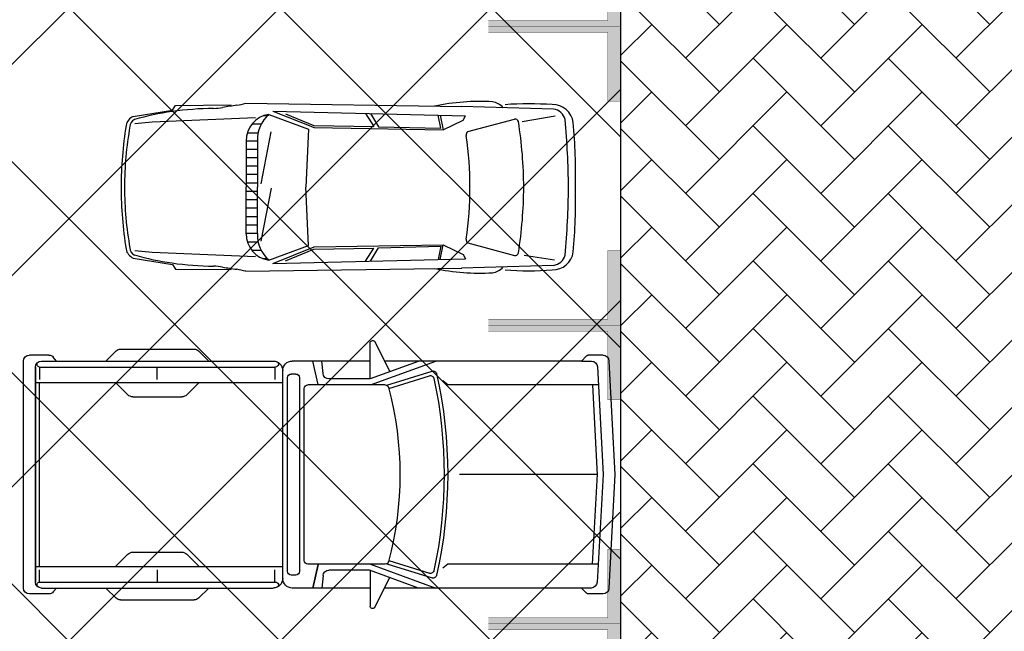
# Model space of a CAD drawing. Header units: millimetres. Extents: x 747415 to 1601423, y -236173 to 551995.
# Tile 453 of 549: x 1157477 to 1165717, y 203375 to 208495. Entities that reach past the tile are written whole.
import ezdxf

# ---------------------------------------------------------------- set-up
doc = ezdxf.new("R2010")
doc.units = ezdxf.units.MM
doc.header["$LTSCALE"] = 100
doc.header["$MEASUREMENT"] = 0
doc.linetypes.add('DASHED2', pattern=[9.525, 6.35, -3.175])
doc.layers.get('0').update_dxf_attribs({"linetype": 'CONTINUOUS', "lineweight": 0})
for name, color, linetype in [('T--A9041_VERHARDING_Parkeren', 9, 'CONTINUOUS'), ('T--L9041_VERHARDING_Wegen', 7, 'CONTINUOUS'), ('T--L9082_INRICHTING_SPECIFIEK_Auto', 8, 'CONTINUOUS')]:
    doc.layers.add(name, color=color, linetype=linetype)
for name, color, linetype, lineweight in [('T--A9041_VERHARDING_Wegen', 21, 'CONTINUOUS', 0), ('T--A9042_BEPLANTING', 90, 'CONTINUOUS', 0), ('T--L9067_BEHEERVOORZIENING_Belijning', 7, 'DASHED2', 0)]:
    doc.layers.add(name, color=color, linetype=linetype, lineweight=lineweight)
doc.layers.add('T--A9072_BELIJNING', color=7, linetype='CONTINUOUS', lineweight=0, true_color=0xffffff)

# ---------------------------------------------------------------- blocks, each defined once
blk = doc.blocks.new('auto93')
for p, q in [((428.9, 646.4), (455, 684)), ((455, 684), (921.4, 689)), ((1041.3, 702.9), (2850.6, 676.6)), ((3618.2, 653.6), (2849.1, 676.7)), ((101.7, 592.8), (428.9, 646.4)), ((1123.9, 580.8), (260.1, 545.9)), ((1225.6, 598.5), (1190.8, 598.5)), ((1235.3, 609.6), (1567.7, 487.8)), ((1270.2, 636.7), (1614.1, 499.6)), ((1270.2, 636.7), (2882.8, 598.8)), ((1375.4, 615.7), (1613.7, 517.7)), ((2043.9, 618.5), (2113.5, 509.3)), ((2087.8, 617.5), (2154.4, 507.1)), ((2674.6, 494.2), (2652.9, 604.2)), ((2669.5, 604), (2694, 480.3)), ((2862, 562.3), (2882.8, 598.8)), ((3356.1, 552), (3633.2, 597.3)), ((260.1, 545.9), (114.9, 531.5)), ((1171.2, 528.1), (1093.2, 528.1)), ((1613.7, 517.7), (2113.5, 509.3)), ((1614.1, 499.6), (2694, 480.3)), ((2154.4, 507.1), (2674.6, 494.2)), ((2694, 480.3), (2862, 562.3)), ((2900.9, 465.6), (3291.7, 570.9)), ((1055.2, 455.9), (1146.3, 455.9)), ((1171, 28.4), (1255.1, 463)), ((1567.7, 487.8), (1546.1, 0)), ((1045.8, 390.6), (1045.8, 0)), ((1142.6, 387.3), (1045.8, 387.3)), ((1142.6, 390.6), (1142.6, 0)), ((1142.6, 316.9), (1045.8, 316.9)), ((1142.6, 246.5), (1045.8, 246.5)), ((1142.6, 176.1), (1045.8, 176.1)), ((1142.6, 105.7), (1045.8, 105.7)), ((1142.6, 35.3), (1045.8, 35.3)), ((1045.8, -390.6), (1045.8, 0)), ((1142.6, -35.3), (1045.8, -35.3)), ((1142.6, -390.6), (1142.6, 0)), ((1171, -451.5), (1259.3, -7)), ((1567.7, -487.9), (1546.1, 0)), ((1142.6, -105.7), (1045.8, -105.7)), ((1142.6, -176.1), (1045.8, -176.1)), ((1142.6, -246.5), (1045.8, -246.5)), ((1142.6, -316.9), (1045.8, -316.9)), ((1142.6, -387.3), (1045.8, -387.3)), ((1055.2, -455.9), (1146.3, -455.9)), ((1235.3, -609.6), (1567.7, -487.9)), ((1614.1, -499.6), (2694, -480.3)), ((2154.4, -507.1), (2674.6, -494.2)), ((2674.6, -494.2), (2652.9, -604.2)), ((2669.5, -604.1), (2694, -480.3)), ((2694, -480.3), (2862, -562.4)), ((2900.9, -465.6), (3291.7, -571)), ((260.1, -545.9), (114.9, -531.5)), ((1123.9, -580.8), (260.1, -545.9)), ((1171.2, -528.1), (1093.2, -528.1)), ((1270.2, -636.8), (1614.1, -499.6)), ((1375.4, -615.8), (1613.7, -517.7)), ((1613.7, -517.7), (2113.5, -509.3)), ((2043.9, -618.5), (2113.5, -509.3)), ((2087.8, -617.5), (2154.4, -507.1)), ((2862, -562.4), (2882.8, -598.8)), ((3373.1, -568.4), (3627.6, -608)), ((101.7, -592.8), (428.9, -646.4)), ((428.9, -646.4), (455, -684.1)), ((1225.6, -598.5), (1190.8, -598.5)), ((1270.2, -636.8), (2882.8, -598.8)), ((3618.2, -653.6), (2849.1, -676.7)), ((455, -684.1), (921.4, -689)), ((1041.3, -703), (2850.6, -676.7))]:
    blk.add_line(p, q)
for centre, radius, start, end in [((820.3, -2171.5), 2832.6, 90.93519, 97.9986), ((766.2, 1144.6), 483.9, 270.93519, 279.90822), ((1500.2, -3057.7), 3782, 98.09164, 99.90822), ((898.2, 1176.6), 494.9, 278.09164, 286.96639), ((3005.3, -1192.1), 1910.7, 86.94162, 101.54382), ((3087.3, 574), 143.3, 40.06882, 81.9935), ((3414.8, -1996.9), 2695.6, 85.88005, 94.28607), ((3610.7, 517.1), 174.7, 8.04197, 90.75568), ((144.3, 495.8), 105.9, 113.70686, 167.83364), ((715.4, -1510.3), 2163.3, 97.6844, 106.23019), ((1266, 391.4), 220.3, 98.00891, 181.08634), ((1398.1, 408.7), 256.4, 128.73647, 184.7975), ((3604.9, 539.4), 114.9, 13.89449, 83.39142), ((3304.5, 0.8), 3304.5, 170.99299, 180.01379), ((2891.3, 0.3), 2863.4, 169.73814, 180.00614), ((145.7, 503.1), 72.6, 118.73623, 176.10475), ((3298.2, 544.3), 27.4, 10.59515, 103.69147), ((-294.1, -19.6), 3663.8, 0.3064, 8.93347), ((-3953.7, -97.7), 7699, 0.72681, 4.95265), ((-1203.3, 95.3), 5006.9, 358.90972, 5.11388), ((2919.8, 439.7), 32.1, 126.01485, 192.25279), ((-20.7, 4.9), 2940.4, 359.90381, 8.3682), ((3304.5, -0.8), 3304.5, 179.98648, 179.98675), ((3304.5, -0.8), 3304.5, 179.98621, 189.00701), ((3304.5, 0.7), 3304.5, 180.01325, 180.01352), ((2891.3, -0.3), 2863.4, 179.99386, 190.26186), ((-20.7, -5), 2940.4, 351.6318, 0.09619), ((-294.1, 19.6), 3663.8, 351.06653, 359.6936), ((-3953.7, 97.6), 7699, 355.04735, 359.27319), ((-1203.3, -95.3), 5006.9, 354.88612, 1.09028), ((1266, -391.5), 220.3, 178.91366, 261.99109), ((1398.1, -408.7), 256.4, 175.2025, 231.26353), ((2919.8, -439.7), 32.1, 167.74721, 233.98515), ((144.3, -495.8), 105.9, 192.16636, 246.29314), ((145.7, -503.2), 72.6, 183.89525, 241.26377), ((715.4, 1510.3), 2163.3, 253.76981, 262.3156), ((3298.2, -544.3), 27.4, 256.30853, 349.40485), ((3610.7, -517.1), 174.7, 269.24432, 351.95803), ((3604.9, -539.4), 114.9, 276.60858, 346.10551), ((820.3, 2171.4), 2832.6, 262.0014, 269.06481), ((766.2, -1144.6), 483.9, 80.09178, 89.06481), ((1500.2, 3057.7), 3782, 260.09178, 261.90836), ((898.2, -1176.7), 494.9, 73.03361, 81.90836), ((3005.3, 1192.1), 1910.7, 258.45618, 273.05838), ((3087.3, -574), 143.3, 278.0065, 319.93118), ((3414.8, 1996.9), 2695.6, 265.71393, 274.11995)]:
    blk.add_arc(centre, radius, start, end)
blk = doc.blocks.new('auto92')
for points in [[(-2936.3, 1115.4), (-3064.9, 861.9)], [(-2901.7, 802.1), (-2901.7, 1101.7)], [(-4850, 1000), (-4727.1, 1000)], [(-4713, 994.1), (-4668.8, 950), (-4753.8, 950)], [(-1549.7, 950), (-1464.3, 1035.4)], [(-810.4, 1050), (-1429, 1050)], [(-689.7, 950), (-775, 1035.4)], [(-211.3, 1000), (-50, 1000)], [(-4900, 950), (-4950, 0), (-4900, -950)], [(-4668.8, 950), (-3020.2, 950)], [(-2905.1, 750), (-3450, 950)], [(-2904.5, 803.1), (-3304.9, 950)], [(-2901.7, 950), (-2249.4, 950)], [(-2506.7, 845.7), (-2497.8, 950)], [(-2465.6, 752.3), (-2420.5, 950)], [(-2125.9, 908.8), (-2127.8, 910.7)], [(-150, 950), (-2089.4, 950)], [(-277.1, 950), (-249.3, 982.5)], [(0, -950), (0, 950)], [(-4803.7, 902.6), (-4850, 0), (-4800.2, -902.7)], [(-3040.2, 746.9), (-3419, 865.3)], [(-3057.7, 721), (-3396.7, 826.9)], [(-2280, 841.3), (-2239.4, 841.3)], [(-2169.4, -870), (-2169.4, 870)], [(-134.7, 900), (-2104.7, 900), (-2104.7, 796.7)], [(-1119.7, 796.7), (-1119.7, 900)], [(-134, 900), (-134, 796.7)], [(-4811.5, 750), (-3550, 750), (-3510, 783.6)], [(-4761.4, 750), (-4800.1, -2.6)], [(-3027, 750), (-2380, 750)], [(-2887.3, 800), (-2556.5, 800)], [(-2310, 811.3), (-2310, 0), (-2310, -811.3)], [(-2209.4, -811.3), (-2209.4, 0), (-2209.4, 811.3)], [(-100, 770), (-2169.4, 770)], [(-1469.7, 770), (-1367.3, 667.6)], [(-769.7, 770), (-872.1, 667.6)], [(-132, 770), (-132, -770)], [(-2350, -720), (-2350, 720)], [(-914.5, 650), (-1324.8, 650)], [(-4800.1, 2.8), (-4758.6, -750)], [(-4799.9, 0.1), (-3647.6, 0.1)], [(-914.5, -650), (-1324.8, -650)], [(-3057.7, -721), (-3396.7, -826.9)], [(-1469.7, -770), (-1367.3, -667.6)], [(-769.7, -770), (-872.1, -667.6)], [(-4808.6, -750), (-3550, -750), (-3510, -783.6)], [(-2905.1, -750), (-3450, -950)], [(-3040.2, -746.9), (-3419, -865.3)], [(-3304.9, -950), (-2896.2, -800), (-2556.5, -800)], [(-3027, -750), (-2380, -750)], [(-2901.7, -802.1), (-2901.7, -1101.7)], [(-100, -770), (-2169.4, -770)], [(-134.7, -900), (-2104.7, -900), (-2104.7, -796.7)], [(-1119.7, -796.7), (-1119.7, -900)], [(-134, -900), (-134, -796.7)], [(-2936.3, -1115.4), (-3064.9, -861.9)], [(-2506.7, -845.7), (-2497.8, -950)], [(-2280, -841.3), (-2239.4, -841.3)], [(-4750, -950), (-4668.8, -950), (-4713, -994.1)], [(-4668.8, -950), (-3020.2, -950)], [(-2901.7, -950), (-2249.4, -950)], [(-2125.9, -908.8), (-2127.8, -910.7)], [(-150, -950), (-2089.4, -950)], [(-1549.7, -950), (-1464.3, -1035.4)], [(-689.7, -950), (-775, -1035.4)], [(-277.1, -950), (-249.3, -982.5)], [(-4850, -1000), (-4727.1, -1000)], [(-810.4, -1050), (-1429, -1050)], [(-211.3, -1000), (-50, -1000)]]:
    blk.add_lwpolyline(points)
for points in [[(-100, -900), (-100, 900)], [(-2465.6, -752.3), (-2420.5, -950)]]:
    blk.add_lwpolyline(points, close=True)
for centre, radius, start, end in [((-2921.7, 1101.7), 20, 0, 136.73147), ((-4850, 950), 50, 90, 180), ((-4727.1, 980), 20, 45, 90), ((-1429, 1000), 50, 90, 135), ((-810.4, 1000), 50, 45, 90), ((-211.3, 950), 50, 90, 139.4454), ((-50, 950), 50, 0, 90), ((-4753.8, 900), 50, 90, 177.06245), ((-2249.4, 870), 80, 0, 90), ((-2089.4, 870), 80, 90, 180), ((-2113.7, 924.9), 20, 113.90228, 225), ((-2104.7, 930), 30, 225, 270), ((-2089.4, 870), 80, 90, 113.90228), ((-150, 900), 50, 0, 90), ((-137, 923.7), 23.9, 277.28064, 39.80888), ((328.1, 0), 3878.1, 167.4422, 192.5578), ((-3427.9, 836.7), 30, 72.64598, 167.4422), ((-3405.6, 798.3), 30, 72.64598, 167.93193), ((-2556.5, 850), 50, 270, 355.09294), ((-2280, 811.3), 30, 90, 180), ((-2239.4, 811.3), 30, 0, 90), ((328.1, 0), 3848.1, 167.93193, 192.06807), ((-3027, 720), 30, 90, 165.27426), ((-2887.3, 850), 50, 249.84654, 270), ((-2380, 720), 30, 0, 90), ((-287.5, 0), 2862.5, 165.27426, 194.72574), ((-1324.8, 710), 60, 225, 270), ((-914.5, 710), 60, 270, 315), ((-1324.8, -710), 60, 90, 135), ((-914.5, -710), 60, 45, 90), ((-3027, -720), 30, 194.72574, 270), ((-2380, -720), 30, 270, 0), ((-3405.6, -798.3), 30, 192.06807, 287.35402), ((-2556.5, -850), 50, 4.90706, 90), ((-2280, -811.3), 30, 180, 270), ((-2280, -811.3), 30, 180, 270), ((-2239.4, -811.3), 30, 270, 0), ((-4750, -900), 50, 180, 270), ((-3427.9, -836.7), 30, 192.5578, 287.35402), ((-2249.4, -870), 80, 270, 0), ((-2089.4, -870), 80, 180, 270), ((-2089.4, -870), 80, 180, 270), ((-2104.7, -930), 30, 90, 135), ((-150, -900), 50, 270, 0), ((-137, -923.7), 23.9, 320.19112, 82.71936), ((-4850, -950), 50, 180, 270), ((-2113.7, -924.9), 20, 135, 246.09772), ((-2089.4, -870), 80, 246.09772, 270), ((-211.3, -950), 50, 220.5546, 270), ((-50, -950), 50, 270, 0), ((-4727.1, -980), 20, 270, 315), ((-1429, -1000), 50, 225, 270), ((-810.4, -1000), 50, 270, 315), ((-2921.7, -1101.7), 20, 223.26853, 0)]:
    blk.add_arc(centre, radius, start, end)
blk = doc.blocks.new('9041_parkeerplaats_2500x5000_hoeklijn')
at = {"layer": 'T--A9072_BELIJNING', "linetype": 'Continuous'}
h = blk.add_hatch(color=256, dxfattribs=at)
h.paths.add_polyline_path([(-1200, -1390), (-1250, -1390), (-1250, -2500), (-625, -2500), (-625, -2390), (-1200, -2390)])
h.paths.add_polyline_path([(1250, -1390), (1200, -1390), (1200, -2390), (625, -2390), (625, -2500), (1250, -2500)])
at = {"layer": 'T--L9067_BEHEERVOORZIENING_Belijning', "const_width": 1}
for points in [[(-1200, -1390), (-1250, -1390), (-1250, -2500), (-625, -2500), (-625, -2390), (-1200, -2390)], [(1250, -1390), (1200, -1390), (1200, -2390), (625, -2390), (625, -2500), (1250, -2500)]]:
    blk.add_lwpolyline(points, close=True, dxfattribs=at)
blk = doc.blocks.new('*U293')
at = {"layer": 'T--L9067_BEHEERVOORZIENING_Belijning'}
blk.add_blockref('9041_parkeerplaats_2500x5000_hoeklijn', (0, 1945, -0.5), dxfattribs=at)
blk = doc.blocks.new('*U294')
at = {"layer": 'T--L9067_BEHEERVOORZIENING_Belijning', "color": 0, "linetype": 'ByBlock', "lineweight": -2, "transparency": 16777216}
for p in [(7500, 0), (10000, 0), (12500, 0), (15000, 0)]:
    blk.add_blockref('*U293', p, dxfattribs=at)

msp = doc.modelspace()

# ---------------------------------------------------------------- hatches: boundary and pattern name
at = {"layer": 'T--A9041_VERHARDING_Parkeren', "linetype": 'Continuous'}
h = msp.add_hatch(dxfattribs=at)
h.set_pattern_fill('ANSI37', color=256, scale=10000, style=0)
h.paths.add_polyline_path([(1162508.673, 241218.765), (1162196.865, 241189.439), (1152508.673, 240937.759), (1152508.673, 193325.106), (1162508.673, 193325.106)])
at = {"layer": 'T--A9041_VERHARDING_Wegen', "linetype": 'Continuous'}
h = msp.add_hatch(dxfattribs=at)
h.set_pattern_fill('AR-HBONE', color=256, scale=100, style=0)
h.paths.add_polyline_path([(1162508.673, 193125.106), (1167408.673, 193834.318), (1167408.673, 241689.024), (1162508.673, 241218.765)])
at = {"layer": 'T--A9042_BEPLANTING'}
h = msp.add_hatch(dxfattribs=at)
h.set_pattern_fill('GRASS', color=256, scale=1500, style=0)
edge = h.paths.add_edge_path()
edge.add_line((1194589.183, 247525.193), (1194593.64, 247264.881))
edge.add_line((1194593.64, 247264.881), (1189597.042, 247120.843))
edge.add_line((1189597.042, 247120.843), (1179615.176, 246734.424))
edge.add_line((1179615.176, 246734.424), (1169673.169, 246260.926))
edge.add_line((1169673.169, 246260.926), (1159743.156, 245284.429))
edge.add_line((1159743.156, 245284.429), (1149794.302, 244232.037))
edge.add_line((1149794.302, 244232.037), (1139904.319, 243419.621))
edge.add_line((1139904.319, 243419.621), (1138613.747, 243325.021))
edge.add_line((1138613.747, 243325.021), (1135690.007, 243117.197))
edge.add_line((1135690.007, 243117.197), (1132771.926, 242932.503))
edge.add_line((1132771.926, 242932.503), (1129859.398, 242758.599))
edge.add_line((1129859.398, 242758.599), (1126616.556, 242566.575))
edge.add_line((1126616.556, 242566.575), (1123385.964, 242364.695))
edge.add_line((1123385.964, 242364.695), (1120184.728, 242139.833))
edge.add_line((1120184.728, 242139.833), (1117014.113, 241880.011))
edge.add_line((1117014.113, 241880.011), (1113876.289, 241570.228))
edge.add_line((1113876.289, 241570.228), (1110773.76, 241198.319))
edge.add_line((1110773.76, 241198.319), (1107692.214, 240764.72))
edge.add_line((1107692.214, 240764.72), (1104624.361, 240306.925))
edge.add_line((1104624.361, 240306.925), (1101572.465, 239835.828))
edge.add_line((1101572.465, 239835.828), (1100403.086, 239650.924))
edge.add_line((1100403.086, 239650.924), (1097780.987, 239217.99))
edge.add_line((1097780.987, 239217.99), (1095157.329, 238732.83))
edge.add_line((1095157.329, 238732.83), (1092526.922, 238274.052))
edge.add_line((1092526.922, 238274.052), (1089457.602, 237766.051))
edge.add_line((1089457.602, 237766.051), (1086388.73, 237224.846))
edge.add_line((1086388.73, 237224.846), (1083401.545, 236651.668))
edge.add_line((1083401.545, 236651.668), (1080469.385, 236024.459))
edge.add_line((1080469.385, 236024.459), (1077519.444, 235269.823))
edge.add_line((1077519.444, 235269.823), (1074567.867, 234454.498))
edge.add_line((1074567.867, 234454.498), (1071611.505, 233602.32))
edge.add_line((1071611.505, 233602.32), (1068661.406, 232725.291))
edge.add_line((1068661.406, 232725.291), (1065719.424, 231822.381))
edge.add_line((1065719.424, 231822.381), (1062684.54, 230856.109))
edge.add_line((1062684.54, 230856.109), (1059866.196, 229920.836))
edge.add_line((1059866.196, 229920.836), (1056845.381, 228880.035))
edge.add_line((1056845.381, 228880.035), (1054034.15, 227860.451))
edge.add_line((1054034.15, 227860.451), (1051908.682, 227043.859))
edge.add_line((1051908.682, 227043.859), (1051192.354, 226766.278))
edge.add_line((1051192.354, 226766.278), (1050671.69, 226564.519))
edge.add_line((1050671.69, 226564.519), (1049927.631, 226262.62))
edge.add_line((1049927.631, 226262.62), (1049070.32, 225903.54))
edge.add_line((1049070.32, 225903.54), (1048360.834, 225606.376))
edge.add_line((1048360.834, 225606.376), (1045574.185, 224396.868))
edge.add_line((1045574.185, 224396.868), (1042746.023, 223102.062))
edge.add_line((1042746.023, 223102.062), (1039916.204, 221736.561))
edge.add_line((1039916.204, 221736.561), (1037264.038, 220364.549))
edge.add_line((1037264.038, 220364.549), (1036639.036, 220037.907))
edge.add_line((1036639.036, 220037.907), (1035761.731, 219567.084))
edge.add_line((1035761.731, 219567.084), (1034455.173, 218860.02))
edge.add_line((1034455.173, 218860.02), (1031834.519, 217415.207))
edge.add_line((1031834.519, 217415.207), (1029063.532, 215837.52))
edge.add_line((1029063.532, 215837.52), (1026493.513, 214322.916))
edge.add_line((1026493.513, 214322.916), (1023661.374, 212596.81))
edge.add_line((1023661.374, 212596.81), (1021148.701, 211011.913))
edge.add_line((1021148.701, 211011.913), (1018664.489, 209394.723))
edge.add_line((1018664.489, 209394.723), (1016111.63, 207674.051))
edge.add_line((1016111.63, 207674.051), (1013541.964, 205866.676))
edge.add_line((1013541.964, 205866.676), (1011054.819, 204060.939))
edge.add_line((1011054.819, 204060.939), (1008551.61, 202180.933))
edge.add_line((1008551.61, 202180.933), (1006071.977, 200261.271))
edge.add_line((1006071.977, 200261.271), (1003623.026, 198305.877))
edge.add_line((1003623.026, 198305.877), (1001255.469, 196356.541))
edge.add_line((1001255.469, 196356.541), (998895.97, 194358.237))
edge.add_line((998895.97, 194358.237), (996592.894, 192340.973))
edge.add_line((996592.894, 192340.973), (994271.188, 190253.094))
edge.add_line((994271.188, 190253.094), (992089.799, 188232.713))
edge.add_line((992089.799, 188232.713), (989855.126, 186096.735))
edge.add_line((989855.126, 186096.735), (987565.682, 183840.779))
edge.add_line((987565.682, 183840.779), (985556.73, 181812.43))
edge.add_line((985556.73, 181812.43), (983340.235, 179499.914))
edge.add_line((983340.235, 179499.914), (981234.422, 177237.565))
edge.add_line((981234.422, 177237.565), (979162.94, 174943.215))
edge.add_line((979162.94, 174943.215), (977214.691, 172724.59))
edge.add_line((977214.691, 172724.59), (975036.892, 170165.071))
edge.add_line((975036.892, 170165.071), (973160.412, 167901.106))
edge.add_line((973160.412, 167901.106), (971300.145, 165540.186))
edge.add_line((971300.145, 165540.186), (970653.489, 164750.347))
edge.add_line((970653.489, 164750.347), (969323.906, 163031.694))
edge.add_line((969323.906, 163031.694), (967532.389, 160664.585))
edge.add_line((967532.389, 160664.585), (965620.33, 158124.446))
edge.add_line((965620.33, 158124.446), (963729.485, 155559.861))
edge.add_line((963729.485, 155559.861), (962160.024, 153368.205))
edge.add_line((962160.024, 153368.205), (960583.853, 151476.839))
edge.add_line((960583.853, 151476.839), (957868.106, 147829.141))
edge.add_line((957868.106, 147829.141), (955546.579, 144354.957))
edge.add_line((955546.579, 144354.957), (952781.766, 139999.101))
edge.add_line((952781.766, 139999.101), (950228.309, 135925.671))
edge.add_line((950228.309, 135925.671), (947689.507, 131669.07))
edge.add_line((947689.507, 131669.07), (945836.511, 128467.426))
edge.add_line((945836.511, 128467.426), (939785.242, 117718.876))
edge.add_line((939785.242, 117718.876), (930712.869, 102774.401))
edge.add_line((930712.869, 102774.401), (922173.53, 90199.799))
edge.add_arc((831492.457, 157259.067), 112782.989, 306.60619454, 323.5168236, ccw=False)
edge.add_line((898746.269, 66722.183), (906881.323, 58450.839))
edge.add_arc((1039056.702, -43733.649), 167068.849, 138.06483794, 142.29247104, ccw=False)
edge.add_line((914773.924, 67916.66), (924725.806, 83316.857))
edge.add_line((924725.806, 83316.857), (935036.865, 100427.915))
edge.add_line((935036.865, 100427.915), (938271.243, 105214.41))
edge.add_line((938271.243, 105214.41), (944567.151, 115601.153))
edge.add_line((944567.151, 115601.153), (949536.685, 124088.131))
edge.add_line((949536.685, 124088.131), (954824.472, 132626.587))
edge.add_line((954824.472, 132626.587), (959827.89, 140132.671))
edge.add_line((959827.89, 140132.671), (963059.812, 145135.12))
edge.add_line((963059.812, 145135.12), (965500.197, 148828.356))
edge.add_line((965500.197, 148828.356), (966613.361, 150562.786))
edge.add_line((966613.361, 150562.786), (968025.373, 152669.584))
edge.add_line((968025.373, 152669.584), (969925.147, 155201.552))
edge.add_line((969925.147, 155201.552), (971712.101, 157704.465))
edge.add_line((971712.101, 157704.465), (973307.285, 159791.446))
edge.add_line((973307.285, 159791.446), (974380.773, 161326.936))
edge.add_line((974380.773, 161326.936), (975513.5, 162711.848))
edge.add_line((975513.5, 162711.848), (977022.752, 164676.523))
edge.add_line((977022.752, 164676.523), (979125.989, 167160.936))
edge.add_line((979125.989, 167160.936), (980701.644, 168861.659))
edge.add_line((980701.644, 168861.659), (983077.997, 171627.505))
edge.add_line((983077.997, 171627.505), (985074.319, 173856.029))
edge.add_line((985074.319, 173856.029), (986909.132, 175828.505))
edge.add_line((986909.132, 175828.505), (989063.699, 178159.256))
edge.add_line((989063.699, 178159.256), (991154.428, 180245.145))
edge.add_line((991154.428, 180245.145), (993121.205, 182057.606))
edge.add_line((993121.205, 182057.606), (995324.494, 184142.051))
edge.add_line((995324.494, 184142.051), (997280.219, 186006.612))
edge.add_line((997280.219, 186006.612), (999623.744, 188200.448))
edge.add_line((999623.744, 188200.448), (1002349.065, 190608.065))
edge.add_line((1002349.065, 190608.065), (1004754.956, 192653.066))
edge.add_line((1004754.956, 192653.066), (1007294.928, 194741.918))
edge.add_line((1007294.928, 194741.918), (1008978.786, 196161.928))
edge.add_line((1008978.786, 196161.928), (1011076.047, 197755.95))
edge.add_line((1011076.047, 197755.95), (1013065.241, 199247.814))
edge.add_line((1013065.241, 199247.814), (1015821.037, 201346.882))
edge.add_line((1015821.037, 201346.882), (1017686.716, 202722.52))
edge.add_line((1017686.716, 202722.52), (1020957.031, 204817.97))
edge.add_line((1020957.031, 204817.97), (1023228.197, 206313.401))
edge.add_line((1023228.197, 206313.401), (1026470.58, 208376.744))
edge.add_line((1026470.58, 208376.744), (1028603.548, 209658.432))
edge.add_line((1028603.548, 209658.432), (1030968.801, 211111.637))
edge.add_line((1030968.801, 211111.637), (1032974.557, 212278.47))
edge.add_line((1032974.557, 212278.47), (1034989.373, 213415.47))
edge.add_line((1034989.373, 213415.47), (1036654.679, 214452.728))
edge.add_line((1036654.679, 214452.728), (1038246.03, 215241.653))
edge.add_line((1038246.03, 215241.653), (1039948.347, 216202.761))
edge.add_line((1039948.347, 216202.761), (1041825.775, 217172.039))
edge.add_line((1041825.775, 217172.039), (1043014.131, 217759.859))
edge.add_line((1043014.131, 217759.859), (1045164.207, 218821.145))
edge.add_line((1045164.207, 218821.145), (1047341.541, 219812.404))
edge.add_line((1047341.541, 219812.404), (1050071.07, 221013.985))
edge.add_line((1050071.07, 221013.985), (1051244.22, 221490.97))
edge.add_line((1051244.22, 221490.97), (1052347.556, 221956.97))
edge.add_line((1052347.556, 221956.97), (1053649.506, 222430.47))
edge.add_line((1053649.506, 222430.47), (1054533.126, 222784.97))
edge.add_line((1054533.126, 222784.97), (1056086.056, 223306.47))
edge.add_line((1056086.056, 223306.47), (1057869.317, 223968.97))
edge.add_line((1057869.317, 223968.97), (1060574.556, 224929.97))
edge.add_line((1060574.556, 224929.97), (1063483.693, 225922.97))
edge.add_line((1063483.693, 225922.97), (1065608.903, 226631.593))
edge.add_line((1065608.903, 226631.593), (1069173.064, 227676.47))
edge.add_line((1069173.064, 227676.47), (1072281.977, 228625.637))
edge.add_line((1072281.977, 228625.637), (1075375.394, 229611.47))
edge.add_line((1075375.394, 229611.47), (1077123.927, 230119.62))
edge.add_line((1077123.927, 230119.62), (1080375.394, 230986.97))
edge.add_line((1080375.394, 230986.97), (1082892.594, 231747.063))
edge.add_line((1082892.594, 231747.063), (1087287.423, 232727.295))
edge.add_line((1087287.423, 232727.295), (1089726.851, 233304.236))
edge.add_line((1089726.851, 233304.236), (1092683.446, 233905.227))
edge.add_line((1092683.446, 233905.227), (1095564.394, 234529.046))
edge.add_line((1095564.394, 234529.046), (1098820.303, 235134.124))
edge.add_line((1098820.303, 235134.124), (1101429.17, 235680.801))
edge.add_line((1101429.17, 235680.801), (1102775.394, 235932.97))
edge.add_line((1102775.394, 235932.97), (1105482.445, 236248.973))
edge.add_line((1105482.445, 236248.973), (1107758.807, 236612.397))
edge.add_line((1107758.807, 236612.397), (1110496.735, 236978.709))
edge.add_line((1110496.735, 236978.709), (1115376.091, 237663.748))
edge.add_line((1115376.091, 237663.748), (1120160.891, 238162.648))
edge.add_line((1120160.891, 238162.648), (1122883.614, 238303.454))
edge.add_line((1122883.614, 238303.454), (1125390.669, 238461.915))
edge.add_line((1125390.669, 238461.915), (1128123.405, 238391.97))
edge.add_line((1128123.405, 238391.97), (1132768.171, 238736.47))
edge.add_line((1132768.171, 238736.47), (1135790.587, 239107.966))
edge.add_line((1135790.587, 239107.966), (1138342.94, 239481.456))
edge.add_line((1138342.94, 239481.456), (1142060.43, 239524.47))
edge.add_line((1142060.43, 239524.47), (1147419.918, 239838.053))
edge.add_line((1147419.918, 239838.053), (1152508.673, 240937.759))
edge.add_line((1152508.673, 240937.759), (1161790.445, 241405.25))
edge.add_line((1161790.445, 241405.25), (1166293.104, 242414.317))
edge.add_line((1166293.104, 242414.317), (1170003.913, 243136.47))
edge.add_line((1170003.913, 243136.47), (1182817.631, 243902.97))
edge.add_line((1182817.631, 243902.97), (1191677.387, 244103.47))
edge.add_line((1191677.387, 244103.47), (1200992.076, 244164.47))
edge.add_line((1200992.076, 244164.47), (1212315.556, 244345.47))
edge.add_line((1212315.556, 244345.47), (1212435.36, 247419.97))
edge.add_line((1212435.36, 247419.97), (1205479.36, 247503.517))
edge.add_line((1205479.36, 247503.517), (1202606.248, 247460.622))
edge.add_line((1202606.248, 247460.622), (1194593.64, 247264.881))

# ---------------------------------------------------------------- linework, layer by layer
at = {"layer": 'T--A9041_VERHARDING_Parkeren', "linetype": 'Continuous'}
msp.add_lwpolyline([(1162508.673, 241218.765), (1162196.865, 241189.439), (1152508.673, 240937.759), (1152508.673, 193325.106), (1162508.673, 193325.106)], close=True, dxfattribs=at)
at = {"layer": 'T--A9041_VERHARDING_Wegen', "linetype": 'Continuous', "const_width": 1}
msp.add_lwpolyline([(1162508.673, 193125.106), (1167408.673, 193834.318), (1167408.673, 241689.024), (1162508.673, 241218.765)], close=True, dxfattribs=at)
at = {"layer": 'T--L9041_VERHARDING_Wegen', "const_width": 1}
msp.add_lwpolyline([(1162508.673, 193125.106), (1162508.673, 241209.36)], dxfattribs=at)

# ---------------------------------------------------------------- block references
at = {"layer": 'T--L9067_BEHEERVOORZIENING_Belijning', "rotation": 89.99999999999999}
msp.add_blockref('*U294', (1161953.673, 194687.759, 0.5), dxfattribs=at)
at = {"layer": 'T--L9082_INRICHTING_SPECIFIEK_Auto'}
msp.add_blockref('auto93', (1158325.814, 207092.087), dxfattribs=at)
at = {"layer": 'T--L9082_INRICHTING_SPECIFIEK_Auto', "xscale": -1}
msp.add_blockref('auto92', (1157508.673, 204687.759), dxfattribs=at)

doc.saveas('drawing.dxf')
